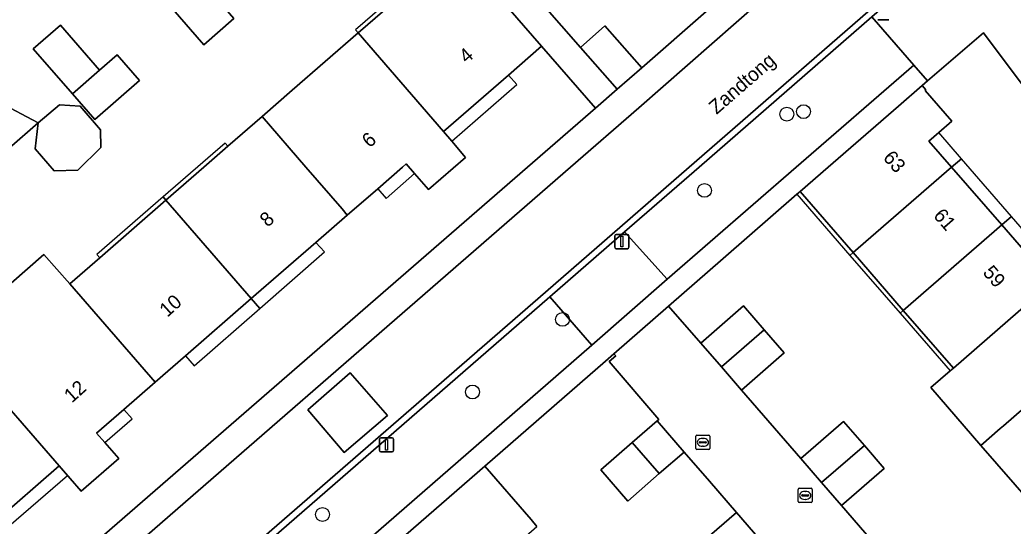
# Model space of a CAD drawing. Extents: x 155887 to 156869, y 383880 to 384678.
# Drawn here: x 156592.2 to 156662.4, y 384474.7 to 384510.4 of the extents above; entities that cross this region are included whole.
import ezdxf

# ---------------------------------------------------------------- set-up
doc = ezdxf.new("R2010")
doc.units = 0
for name, color, linetype in [('IMGEO_Boom', 7, 'Continuous'), ('IMGEO_Erf', 7, 'Continuous'), ('IMGEO_Kolk', 7, 'Continuous'), ('IMGEO_Lichtmast', 7, 'Continuous'), ('IMGEO_Muur', 7, 'Continuous'), ('IMGEO_Openbare_ruimte_label', 7, 'Continuous'), ('IMGEO_Pand', 7, 'Continuous'), ('IMGEO_Pand_nummerreeks', 7, 'Continuous'), ('IMGEO_Pand_overbouw', 7, 'Continuous'), ('IMGEO_Parkeervlak_open', 7, 'Continuous'), ('IMGEO_Rijbaan_lokaal_gesloten', 7, 'Continuous'), ('IMGEO_Rijbaan_lokaal_open', 7, 'Continuous'), ('IMGEO_Voetpad_open', 7, 'Continuous')]:
    doc.layers.add(name, color=color, linetype=linetype)

msp = doc.modelspace()

# ---------------------------------------------------------------- linework, layer by layer
at = {"layer": 'IMGEO_Boom'}
for centre in [(156646.426, 384503.74), (156647.608, 384503.921), (156640.609, 384498.36), (156630.57, 384489.253), (156624.213, 384484.128), (156613.617, 384475.479)]:
    msp.add_circle(centre, 0.489, dxfattribs=at)
at = {"layer": 'IMGEO_Erf'}
for points in [[(156587.157, 384487.937), (156593.932, 384493.823), (156595.754, 384491.763), (156597.876, 384493.607), (156602.551, 384497.668), (156605.235, 384500), (156606.934, 384501.476), (156609.345, 384503.571), (156611.479, 384505.426), (156616.143, 384509.478), (156620.586, 384513.338), (156623.056, 384515.484), (156609.868, 384530.702), (156607.537, 384528.673), (156602.946, 384524.676), (156598.316, 384520.645), (156596.15, 384518.76), (156593.968, 384516.86), (156589.362, 384512.85)], [(156629.15, 384511.496), (156631.834, 384508.455), (156633.57, 384509.986), (156636.17, 384507.007), (156640.731, 384510.982)], [(156667.424, 384500), (156660.326, 384509.492), (156656.37, 384506.091), (156655.991, 384505.765), (156656.253, 384505.463), (156656.192, 384505.41), (156658.076, 384503.238), (156657.155, 384502.44), (156656.469, 384501.845), (156658.072, 384500), (156661.609, 384495.929), (156665.151, 384491.852)], [(156591.947, 384468.643), (156628.102, 384500), (156632.896, 384504.158), (156629.09, 384508.539), (156626.749, 384506.505), (156622.167, 384502.524), (156622.751, 384501.832), (156623.715, 384500.69), (156621.096, 384498.414), (156620.116, 384499.542), (156619.522, 384500.226), (156619.262, 384500), (156617.514, 384498.481), (156615.369, 384496.618), (156613.153, 384494.692), (156608.579, 384490.718), (156603.927, 384486.676), (156601.789, 384484.818), (156599.577, 384482.896), (156597.658, 384481.229), (156598.246, 384480.552), (156599.215, 384479.438), (156596.557, 384477.127), (156594.999, 384478.919), (156590.35, 384474.879)], [(156667.22, 384472.204), (156663.681, 384476.282), (156660.14, 384480.361), (156656.605, 384484.434), (156657.967, 384485.616), (156658.193, 384485.813), (156654.651, 384489.89), (156651.11, 384493.966), (156647.36, 384498.282), (156647.134, 384498.085), (156641.933, 384493.554), (156638.073, 384490.19), (156640.339, 384487.581), (156643.361, 384490.202), (156644.822, 384488.517), (156646.239, 384486.883), (156643.217, 384484.262), (156647.409, 384479.433), (156650.43, 384482.054), (156651.904, 384480.355), (156653.314, 384478.73), (156650.293, 384476.109), (156654.488, 384471.265)], [(156640.6, 384473.658), (156642.866, 384475.624), (156640.951, 384477.831), (156639.168, 384479.886), (156637.416, 384478.366), (156635.188, 384476.432), (156633.279, 384478.632), (156635.506, 384480.565), (156637.259, 384482.086), (156637.387, 384482.197), (156633.863, 384486.274), (156634.334, 384486.682), (156634.201, 384486.826), (156633.608, 384486.31), (156625.078, 384478.895), (156628.355, 384475.119), (156628.772, 384474.637)]]:
    msp.add_lwpolyline(points, dxfattribs=at)
for points in [[(156603.182, 384511.269), (156601.32, 384513.407), (156600.811, 384513.992), (156603.175, 384516.05), (156603.684, 384515.465), (156605.551, 384517.091), (156607.413, 384514.953), (156605.173, 384513.004), (156607.358, 384510.495), (156605.224, 384508.637), (156603.039, 384511.145)], [(156597.853, 384506.85), (156599.105, 384507.939), (156600.692, 384506.115), (156597.531, 384503.363), (156595.943, 384505.187), (156593.18, 384508.36), (156595.091, 384510.023)], [(156591.471, 384501.34), (156589.562, 384502.343), (156590.742, 384504.59), (156593.533, 384503.124)], [(156593.533, 384503.124), (156595.036, 384504.411), (156596.491, 384504.296), (156597.935, 384502.638), (156597.953, 384501.388), (156596.324, 384499.796), (156594.663, 384499.748), (156593.308, 384501.289)]]:
    msp.add_lwpolyline(points, close=True, dxfattribs=at)
at = {"layer": 'IMGEO_Kolk'}
for p, q in [((156639.991, 384480.148), (156639.991, 384481)), ((156640.066, 384481.074), (156640.918, 384481.074)), ((156640.992, 384481), (156640.992, 384480.148)), ((156640.25, 384480.568), (156640.25, 384480.58)), ((156640.688, 384480.531), (156640.29, 384480.531)), ((156640.293, 384480.617), (156640.691, 384480.617)), ((156640.502, 384480.294), (156640.477, 384480.294)), ((156640.479, 384480.854), (156640.504, 384480.854)), ((156640.734, 384480.58), (156640.734, 384480.568)), ((156640.918, 384480.074), (156640.066, 384480.074)), ((156647.224, 384476.402), (156647.224, 384477.254)), ((156647.299, 384477.328), (156648.151, 384477.328)), ((156647.483, 384476.822), (156647.483, 384476.834)), ((156647.921, 384476.785), (156647.523, 384476.785)), ((156647.526, 384476.871), (156647.924, 384476.871)), ((156647.712, 384477.108), (156647.737, 384477.108)), ((156647.967, 384476.834), (156647.967, 384476.822)), ((156648.225, 384477.254), (156648.225, 384476.402)), ((156648.151, 384476.328), (156647.299, 384476.328)), ((156647.735, 384476.548), (156647.71, 384476.548))]:
    msp.add_line(p, q, dxfattribs=at)
for points in [[(156639.991, 384480.148), (156639.991, 384481)], [(156640.066, 384481.074), (156640.918, 384481.074)], [(156640.992, 384481), (156640.992, 384480.148)], [(156640.918, 384480.074), (156640.066, 384480.074)], [(156647.224, 384476.402), (156647.224, 384477.254)], [(156647.299, 384477.328), (156648.151, 384477.328)], [(156648.225, 384477.254), (156648.225, 384476.402)], [(156648.151, 384476.328), (156647.299, 384476.328)]]:
    msp.add_lwpolyline(points, dxfattribs=at)
for centre, radius, start, end in [((156640.068, 384480.998), 0.0765, 91.55205, 178.44795), ((156640.068, 384480.998), 0.0765, 91.55205, 178.44795), ((156640.916, 384480.998), 0.0765, 1.55205, 88.44795), ((156640.916, 384480.998), 0.0765, 1.55205, 88.44795), ((156640.29, 384480.577), 0.0403, 85.87752, 175.75265), ((156640.287, 384480.567), 0.0366, 178.93798, 274.71019), ((156640.691, 384480.574), 0.043, 264.86636, 352.45326), ((156640.695, 384480.579), 0.0386, 1.73085, 96.63898), ((156640.068, 384480.15), 0.0765, 181.55205, 268.44795), ((156640.068, 384480.15), 0.0765, 181.55205, 268.44795), ((156640.916, 384480.15), 0.0765, 271.55205, 358.44795), ((156640.916, 384480.15), 0.0765, 271.55205, 358.44795), ((156647.301, 384477.252), 0.0765, 91.55205, 178.44795), ((156647.301, 384477.252), 0.0765, 91.55205, 178.44795), ((156647.523, 384476.831), 0.0403, 85.87752, 175.75265), ((156647.52, 384476.821), 0.0366, 178.93798, 274.71019), ((156647.924, 384476.828), 0.043, 264.86636, 352.45326), ((156647.928, 384476.833), 0.0386, 1.73085, 96.63898), ((156648.149, 384477.252), 0.0765, 1.55205, 88.44795), ((156648.149, 384477.252), 0.0765, 1.55205, 88.44795), ((156647.301, 384476.404), 0.0765, 181.55205, 268.44795), ((156647.301, 384476.404), 0.0765, 181.55205, 268.44795), ((156648.149, 384476.404), 0.0765, 271.55205, 358.44795), ((156648.149, 384476.404), 0.0765, 271.55205, 358.44795)]:
    msp.add_arc(centre, radius, start, end, dxfattribs=at)
for centre, major_axis, ratio, start_param, end_param in [((156640.478, 384480.574), (-0.387, 0.002), 0.722429, 4.712389, 7.853982), ((156640.503, 384480.574), (-0.39, 0.002), 0.717154, 1.570796, 4.712389), ((156647.711, 384476.828), (-0.387, 0.002), 0.722429, 4.712389, 7.853982), ((156647.736, 384476.828), (-0.39, 0.002), 0.717154, 1.570796, 4.712389)]:
    msp.add_ellipse(centre, major_axis=major_axis, ratio=ratio, start_param=start_param, end_param=end_param, dxfattribs=at)
at = {"layer": 'IMGEO_Lichtmast'}
for p, q in [((156653.635, 384510.397), (156652.845, 384510.397)), ((156652.845, 384510.397), (156653.635, 384510.397)), ((156634.277, 384494.345), (156634.277, 384495.145)), ((156634.277, 384495.145), (156634.277, 384494.345)), ((156634.377, 384495.245), (156635.167, 384495.245)), ((156635.167, 384495.245), (156634.377, 384495.245)), ((156635.267, 384495.145), (156635.267, 384494.345)), ((156635.267, 384494.345), (156635.267, 384495.145)), ((156635.167, 384494.245), (156634.377, 384494.245)), ((156634.377, 384494.245), (156635.167, 384494.245)), ((156617.646, 384480), (156617.646, 384480.8)), ((156617.646, 384480.8), (156617.646, 384480)), ((156617.746, 384480.9), (156618.536, 384480.9)), ((156618.536, 384480.9), (156617.746, 384480.9)), ((156618.636, 384480.8), (156618.636, 384480)), ((156618.636, 384480), (156618.636, 384480.8)), ((156618.536, 384479.9), (156617.746, 384479.9)), ((156617.746, 384479.9), (156618.536, 384479.9))]:
    msp.add_line(p, q, dxfattribs=at)
for points in [[(156634.697, 384495.12), (156634.847, 384495.12), (156634.847, 384494.37), (156634.697, 384494.37), (156634.697, 384495.12)], [(156618.066, 384480.775), (156618.216, 384480.775), (156618.216, 384480.025), (156618.066, 384480.025), (156618.066, 384480.775)]]:
    msp.add_lwpolyline(points, dxfattribs=at)
for centre, start, end in [((156634.377, 384495.145), 90, 180), ((156634.377, 384495.145), 90, 180), ((156635.167, 384495.145), 0, 90), ((156635.167, 384495.145), 360, 90), ((156634.377, 384494.345), 180, 270), ((156634.377, 384494.345), 180, 270), ((156635.167, 384494.345), 270, 0), ((156635.167, 384494.345), 270, 0), ((156617.746, 384480.8), 90, 180), ((156617.746, 384480.8), 90, 180), ((156618.536, 384480.8), 0, 90), ((156618.536, 384480.8), 360, 90), ((156617.746, 384480), 180, 270), ((156617.746, 384480), 180, 270), ((156618.536, 384480), 270, 0), ((156618.536, 384480), 270, 0)]:
    msp.add_arc(centre, 0.1, start, end, dxfattribs=at)
at = {"layer": 'IMGEO_Muur'}
for points in [[(156640.731, 384510.982), (156636.17, 384507.007)], [(156647.134, 384498.085), (156641.933, 384493.554)], [(156638.073, 384490.19), (156641.933, 384493.554)], [(156625.078, 384478.895), (156633.608, 384486.31)]]:
    msp.add_lwpolyline(points, dxfattribs=at)
at = {"layer": 'IMGEO_Pand'}
for points in [[(156616.143, 384509.478), (156622.167, 384502.524), (156626.749, 384506.505), (156629.09, 384508.539), (156623.056, 384515.484), (156620.586, 384513.338)], [(156605.173, 384513.004), (156603.182, 384511.269), (156603.039, 384511.145), (156605.224, 384508.637), (156607.358, 384510.495)], [(156595.943, 384505.187), (156597.853, 384506.85), (156595.091, 384510.023), (156593.18, 384508.36)], [(156636.17, 384507.007), (156633.57, 384509.986), (156631.834, 384508.455), (156634.441, 384505.498)], [(156622.751, 384501.832), (156622.167, 384502.524), (156616.143, 384509.478), (156611.479, 384505.426), (156609.345, 384503.571), (156612.439, 384500), (156614.995, 384497.05), (156615.369, 384496.618), (156617.514, 384498.481), (156619.262, 384500), (156619.522, 384500.226), (156620.116, 384499.542), (156621.096, 384498.414), (156623.715, 384500.69)], [(156597.853, 384506.85), (156595.943, 384505.187), (156597.531, 384503.363), (156600.692, 384506.115), (156599.105, 384507.939)], [(156658.072, 384500), (156656.469, 384501.845), (156657.155, 384502.44), (156658.076, 384503.238), (156656.192, 384505.41), (156656.253, 384505.463), (156655.991, 384505.765), (156654.321, 384504.317), (156649.342, 384500), (156647.36, 384498.282), (156651.11, 384493.966)], [(156593.533, 384503.124), (156590.742, 384504.59), (156589.562, 384502.343), (156591.471, 384501.34)], [(156593.533, 384503.124), (156593.308, 384501.289), (156594.663, 384499.748), (156596.324, 384499.796), (156597.953, 384501.388), (156597.935, 384502.638), (156596.491, 384504.296), (156595.036, 384504.411)], [(156602.551, 384497.668), (156608.579, 384490.718), (156613.153, 384494.692), (156615.369, 384496.618), (156614.995, 384497.05), (156612.439, 384500), (156609.345, 384503.571), (156606.934, 384501.476), (156605.235, 384500)], [(156651.11, 384493.966), (156654.651, 384489.89), (156661.609, 384495.929), (156658.072, 384500)], [(156601.789, 384484.818), (156603.927, 384486.676), (156608.579, 384490.718), (156602.551, 384497.668), (156597.876, 384493.607), (156595.754, 384491.763)], [(156661.609, 384495.929), (156654.651, 384489.89), (156658.193, 384485.813), (156665.151, 384491.852)], [(156595.754, 384491.763), (156593.932, 384493.823), (156587.157, 384487.937), (156588.747, 384486.072), (156588.978, 384485.843), (156594.999, 384478.919), (156596.557, 384477.127), (156599.215, 384479.438), (156598.246, 384480.552), (156597.658, 384481.229), (156599.577, 384482.896), (156601.789, 384484.818)], [(156668.689, 384487.779), (156665.151, 384491.852), (156658.193, 384485.813), (156657.967, 384485.616), (156656.605, 384484.434), (156660.14, 384480.361), (156661.504, 384481.544), (156661.731, 384481.741)], [(156641.8, 384485.897), (156644.822, 384488.517), (156643.361, 384490.202), (156640.339, 384487.581)], [(156672.23, 384483.703), (156670.647, 384485.525), (156672.294, 384486.868), (156670.313, 384489.183), (156668.689, 384487.779), (156661.731, 384481.741), (156661.504, 384481.544), (156660.14, 384480.361), (156663.681, 384476.282), (156665.046, 384477.467), (156665.273, 384477.664)], [(156641.8, 384485.897), (156643.217, 384484.262), (156646.239, 384486.883), (156644.822, 384488.517)], [(156588.978, 384485.843), (156584.403, 384481.901), (156581.987, 384479.801), (156588.021, 384472.856), (156588.17, 384472.985), (156590.35, 384474.879), (156594.999, 384478.919)], [(156637.416, 384478.366), (156639.168, 384479.886), (156637.259, 384482.086), (156635.506, 384480.565)], [(156651.904, 384480.355), (156650.43, 384482.054), (156647.409, 384479.433), (156648.884, 384477.733)], [(156637.416, 384478.366), (156635.506, 384480.565), (156633.279, 384478.632), (156635.188, 384476.432)], [(156651.904, 384480.355), (156648.884, 384477.733), (156650.293, 384476.109), (156653.314, 384478.73)], [(156628.355, 384475.119), (156625.078, 384478.895), (156612.844, 384468.265), (156616.539, 384464.013), (156623.983, 384470.478), (156628.772, 384474.637)], [(156644.964, 384473.205), (156642.866, 384475.624), (156640.6, 384473.658), (156642.677, 384471.263)]]:
    msp.add_lwpolyline(points, close=True, dxfattribs=at)
at = {"layer": 'IMGEO_Pand_overbouw'}
for points in [[(156616.143, 384509.478), (156620.586, 384513.338), (156620.389, 384513.564), (156615.947, 384509.705)], [(156626.749, 384506.505), (156622.167, 384502.524), (156622.76, 384501.84), (156627.354, 384505.834)], [(156656.469, 384501.845), (156658.072, 384500), (156658.758, 384500.594), (156657.155, 384502.44)], [(156606.934, 384501.476), (156606.737, 384501.702), (156602.354, 384497.895), (156602.551, 384497.668), (156605.235, 384500)], [(156620.116, 384499.542), (156619.522, 384500.226), (156619.262, 384500), (156617.514, 384498.481), (156618.109, 384497.797)], [(156661.609, 384495.929), (156662.294, 384496.524), (156658.758, 384500.594), (156658.072, 384500)], [(156597.876, 384493.607), (156602.551, 384497.668), (156602.354, 384497.895), (156597.679, 384493.833)], [(156651.11, 384493.966), (156647.36, 384498.282), (156647.134, 384498.085), (156650.883, 384493.769)], [(156661.609, 384495.929), (156665.151, 384491.852), (156665.836, 384492.446), (156662.294, 384496.524)], [(156613.153, 384494.692), (156608.579, 384490.718), (156609.179, 384490.026), (156613.765, 384494.025)], [(156651.11, 384493.966), (156650.883, 384493.769), (156654.425, 384489.693), (156654.651, 384489.89)], [(156603.927, 384486.676), (156604.536, 384485.978), (156609.179, 384490.026), (156608.579, 384490.718)], [(156654.651, 384489.89), (156654.425, 384489.693), (156657.967, 384485.616), (156658.193, 384485.813)], [(156600.174, 384482.226), (156599.577, 384482.896), (156597.658, 384481.229), (156598.246, 384480.552)], [(156594.999, 384478.919), (156590.35, 384474.879), (156590.927, 384474.198), (156595.587, 384478.243)]]:
    msp.add_lwpolyline(points, close=True, dxfattribs=at)
at = {"layer": 'IMGEO_Parkeervlak_open'}
for points in [[(156652.441, 384510.614), (156640.219, 384500), (156634.956, 384495.43), (156637.97, 384492.092), (156647.096, 384500), (156655.41, 384507.205)], [(156629.671, 384490.84), (156608.905, 384472.8), (156611.953, 384469.44), (156632.656, 384487.437)]]:
    msp.add_lwpolyline(points, close=True, dxfattribs=at)
at = {"layer": 'IMGEO_Rijbaan_lokaal_gesloten'}
msp.add_lwpolyline([(156582.636, 384450.593), (156600.213, 384465.85), (156600.98, 384466.526), (156603.356, 384468.573), (156605.316, 384470.305), (156607.771, 384472.443), (156608.606, 384473.149), (156629.369, 384491.187), (156639.517, 384500), (156652.137, 384510.96), (156653.714, 384512.362), (156654.15, 384512.714), (156654.284, 384512.822), (156651.437, 384517.768), (156635.958, 384504.192), (156631.134, 384500), (156593.487, 384467.289), (156577.744, 384453.62)], dxfattribs=at)
msp.add_lwpolyline([(156612.574, 384482.869), (156615.575, 384485.492), (156618.216, 384482.465), (156615.149, 384479.861)], close=True, dxfattribs=at)
at = {"layer": 'IMGEO_Rijbaan_lokaal_open'}
for points in [[(156608.905, 384472.8), (156629.671, 384490.84), (156634.956, 384495.43), (156640.219, 384500), (156652.441, 384510.614), (156654.012, 384512.011), (156654.516, 384512.419), (156654.284, 384512.822), (156654.15, 384512.714), (156653.714, 384512.362), (156652.137, 384510.96), (156639.517, 384500), (156629.369, 384491.187), (156608.606, 384473.149)], [(156654.488, 384471.265), (156650.293, 384476.109), (156648.884, 384477.733), (156647.409, 384479.433), (156643.217, 384484.262), (156641.8, 384485.897), (156640.339, 384487.581), (156638.073, 384490.19), (156634.201, 384486.826), (156634.334, 384486.682), (156633.863, 384486.274), (156637.387, 384482.197), (156637.259, 384482.086), (156639.168, 384479.886), (156640.951, 384477.831), (156642.866, 384475.624), (156644.964, 384473.205)]]:
    msp.add_lwpolyline(points, dxfattribs=at)
for points in [[(156637.97, 384492.092), (156634.956, 384495.43), (156629.671, 384490.84), (156632.656, 384487.437)], [(156615.149, 384479.861), (156618.216, 384482.465), (156615.575, 384485.492), (156612.574, 384482.869)]]:
    msp.add_lwpolyline(points, close=True, dxfattribs=at)
at = {"layer": 'IMGEO_Voetpad_open'}
for points in [[(156617.032, 384525.452), (156615.008, 384527.78), (156612.414, 384530.766), (156609.958, 384533.593), (156607.931, 384535.941), (156605.351, 384538.908), (156602.882, 384541.747), (156601.584, 384543.239), (156600.092, 384541.944), (156603.827, 384537.641), (156609.868, 384530.702), (156623.056, 384515.484), (156629.09, 384508.539), (156632.896, 384504.158), (156634.441, 384505.498), (156631.834, 384508.455), (156629.15, 384511.496), (156626.583, 384514.462), (156624.118, 384517.309), (156622.076, 384519.634), (156619.502, 384522.603)], [(156625.078, 384478.895), (156633.608, 384486.31), (156634.201, 384486.826), (156638.073, 384490.19), (156641.933, 384493.554), (156647.134, 384498.085), (156647.36, 384498.282), (156649.342, 384500), (156654.321, 384504.317), (156655.991, 384505.765), (156656.37, 384506.091), (156655.41, 384507.205), (156647.096, 384500), (156637.97, 384492.092), (156632.656, 384487.437), (156611.953, 384469.44), (156612.844, 384468.265)]]:
    msp.add_lwpolyline(points, close=True, dxfattribs=at)
for points in [[(156652.68, 384519.754), (156651.871, 384520.813), (156644.554, 384514.346), (156642.422, 384512.466), (156640.731, 384510.982), (156636.17, 384507.007), (156634.441, 384505.498), (156632.896, 384504.158), (156628.102, 384500), (156591.947, 384468.643), (156576.616, 384455.306), (156575.541, 384454.364), (156575.225, 384454.088)], [(156631.134, 384500), (156635.958, 384504.192), (156651.437, 384517.768), (156651.417, 384517.943), (156651.197, 384518.16)], [(156654.57, 384512.462), (156654.516, 384512.419), (156654.012, 384512.011), (156652.441, 384510.614), (156655.41, 384507.205), (156656.37, 384506.091), (156660.326, 384509.492), (156667.424, 384500), (156691.168, 384468.248), (156691.774, 384467.45), (156694.848, 384463.399), (156696.388, 384464.71), (156692.621, 384469.702), (156693.78, 384470.55), (156671.786, 384500), (156664.083, 384510.314)], [(156577.744, 384453.62), (156593.487, 384467.289), (156631.134, 384500)]]:
    msp.add_lwpolyline(points, dxfattribs=at)

# ---------------------------------------------------------------- texts
at = {"layer": 'IMGEO_Openbare_ruimte_label'}
msp.add_text('Zandtong', height=1, rotation=40.98653, dxfattribs=at).set_placement((156641.457, 384503.679))
at = {"layer": 'IMGEO_Pand_nummerreeks'}
for s, rotation, p in [('4', 40.9859, (156623.8, 384507.281)), ('6', 40.9859, (156616.939, 384501.32)), ('63', 310.90325, (156653.172, 384500.636)), ('8', 41.89013, (156609.739, 384495.721)), ('61', 310.98389, (156656.728, 384496.547)), ('59', 310.98389, (156660.221, 384492.527)), ('10', 41.89013, (156602.651, 384489.364)), ('12', 41.88894, (156595.904, 384483.311))]:
    msp.add_text(s, height=1, rotation=rotation, dxfattribs=at).set_placement(p)

doc.saveas('drawing.dxf')
